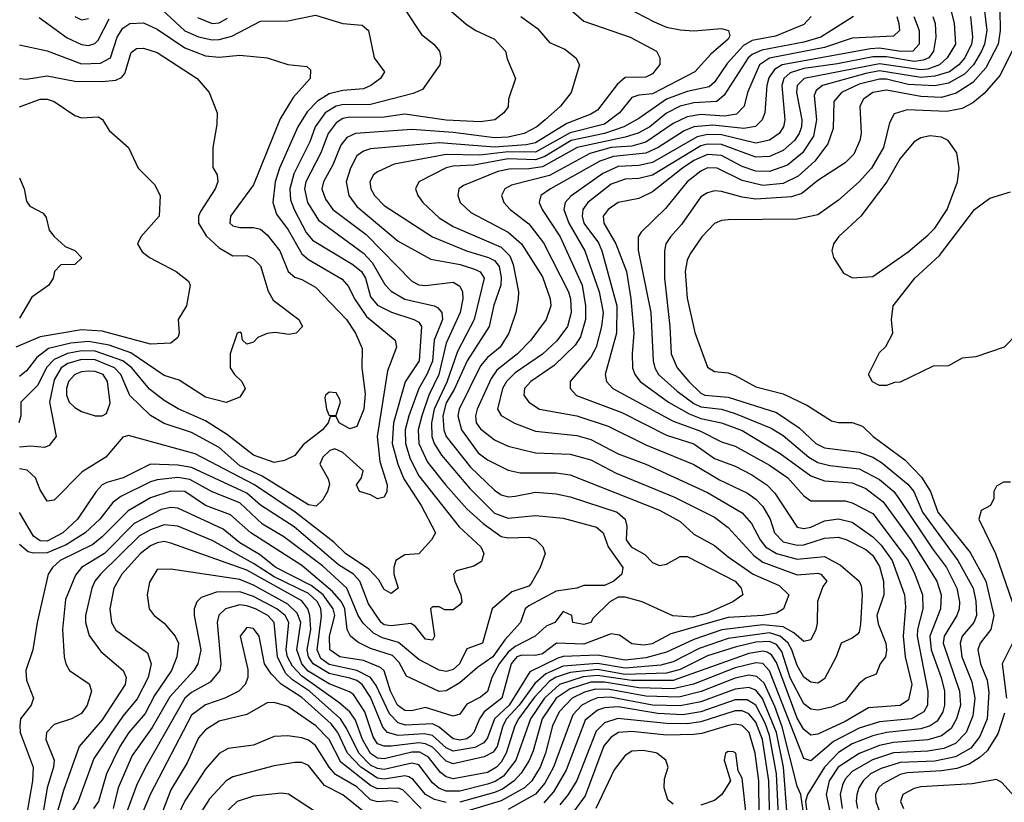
# Model space of a CAD drawing. Header units: inches. Extents: x 1793389 to 1900389, y 320802 to 470796.
# Tile 429 of 656: x 1830790 to 1833652, y 446528 to 448801. Entities that reach past the tile are written whole.
import ezdxf

# ---------------------------------------------------------------- set-up
doc = ezdxf.new("R2010")
doc.units = ezdxf.units.IN
doc.header["$MEASUREMENT"] = 0
doc.layers.add('B8434', color=7, linetype='Continuous')

msp = doc.modelspace()

# ---------------------------------------------------------------- linework, layer by layer
at = {"layer": 'B8434', "color": 2}
for points, elevation in [([(1832477.3, 448877.3), (1832634.4, 448794.4), (1832670, 448779.6), (1832710, 448771.6), (1832750, 448768.5), (1832830, 448775.6), (1832850.7, 448770), (1832854.2, 448754.2), (1832850, 448744.5), (1832799.2, 448700.8), (1832753, 448650), (1832630, 448586), (1832590, 448581.7), (1832570, 448574.7), (1832533.7, 448530), (1832490, 448497.1), (1832390, 448472.6), (1832290, 448416.5), (1832210, 448416.7), (1832127.3, 448407.3), (1832030, 448409.8), (1831878.3, 448381.7), (1831830, 448359.5), (1831819.1, 448350), (1831808.4, 448330), (1831810.5, 448310), (1831821.6, 448290), (1831850, 448261.3), (1831990, 448170.3), (1832089.3, 448129.3), (1832153.4, 448110), (1832170, 448101.7), (1832183.8, 448083.8), (1832190, 448052), (1832189, 448030), (1832168.3, 447971.7), (1832154.6, 447910), (1832091.3, 447810), (1832053.6, 447726.4), (1832030, 447687.6), (1832019.8, 447650), (1832023.5, 447610), (1832030.2, 447590), (1832101, 447501), (1832170, 447434), (1832190, 447420.3), (1832210, 447415.3), (1832230, 447416.5), (1832290, 447428.7), (1832350, 447423.7), (1832390, 447414.9), (1832527.3, 447370), (1832550.6, 447350), (1832555.5, 447330), (1832553.4, 447290), (1832567.7, 447270), (1832607.8, 447247.8), (1832630, 447224.4), (1832650, 447215.3), (1832670, 447219.5), (1832710, 447241.3), (1832730, 447242), (1832870, 447170.3), (1832887.7, 447150), (1832892, 447130), (1832862.8, 447110), (1832790, 447076.8), (1832745.4, 447065.4), (1832688.9, 447068.9), (1832599.3, 447110), (1832550, 447123.5), (1832530, 447123), (1832505.5, 447110), (1832457.5, 447062.5), (1832450.6, 447050), (1832430, 447043.7), (1832398, 447050), (1832395.3, 447070), (1832370, 447082), (1832346, 447050), (1832321, 447039), (1832288.2, 447010), (1832230, 446980.2), (1832210, 446964), (1832184.3, 446930), (1832162.3, 446890), (1832150.2, 446849.8), (1832130, 446832.8), (1832090, 446812.3), (1832070, 446784), (1832050, 446778), (1831970, 446803), (1831930, 446793.3), (1831910, 446794), (1831888.7, 446810), (1831868.1, 446850), (1831850, 446909.4), (1831839.1, 446919.1), (1831790, 446939.8), (1831721.2, 446950), (1831691.5, 446970), (1831691, 447010), (1831706, 447070), (1831701.6, 447090), (1831672.3, 447130), (1831637.3, 447157.3), (1831534.3, 447210), (1831487.2, 447247.2), (1831430, 447281.5), (1831381.3, 447321.3), (1831250, 447381.7), (1831230, 447383.5), (1831201.8, 447378.2), (1831122.9, 447337.1), (1831036.5, 447250), (1830970.2, 447209.8), (1830952.6, 447187.4), (1830923.7, 447116.3), (1830914.9, 447030), (1830919.1, 446950), (1830924, 446930), (1830934.8, 446910), (1830992.1, 446872.1), (1830999.1, 446850), (1830986, 446810), (1830970, 446785.1), (1830941, 446770), (1830890, 446753.6), (1830868.2, 446730), (1830866.4, 446710), (1830890.3, 446650), (1830888.8, 446630), (1830870.2, 446570), (1830853.2, 446470)], 378), ([(1831190, 448843.1), (1831270, 448769), (1831310, 448751.5), (1831350, 448742.7), (1831370, 448743.2), (1831406.7, 448753.3), (1831490, 448796.3), (1831570, 448798), (1831650, 448814), (1831730, 448790.3), (1831785.5, 448785.5), (1831804, 448770), (1831821, 448690), (1831850.8, 448650), (1831838.8, 448630), (1831810.8, 448610), (1831790, 448600.5), (1831730, 448595.4), (1831690, 448586), (1831655.5, 448564.5), (1831626.2, 448533.8), (1831598.3, 448490), (1831545.2, 448370), (1831532.7, 448330), (1831525.7, 448270), (1831536.5, 448236.5), (1831570.2, 448190.2), (1831610, 448121.3), (1831630, 448104.2), (1831727.4, 448047.4), (1831746, 448026), (1831763.1, 447990), (1831798.5, 447938.5), (1831882, 447870), (1831885.5, 447850), (1831859.2, 447780.8), (1831828.9, 447590), (1831837.4, 447517.4), (1831858.4, 447450), (1831857.1, 447430), (1831850, 447414), (1831830.7, 447409.3), (1831810, 447420.9), (1831778, 447430), (1831769, 447450), (1831784, 447470), (1831789, 447490), (1831730, 447543.7), (1831706, 447554), (1831691.3, 447550), (1831671, 447530), (1831662.8, 447510), (1831687.1, 447467.1), (1831691.1, 447451.1), (1831684.9, 447430), (1831670, 447405.2), (1831652.2, 447387.8), (1831630, 447391.5), (1831494.9, 447474.9), (1831430, 447504.8), (1831370, 447558.5), (1831290, 447602), (1831210, 447628), (1831170.9, 447650.9), (1831110, 447709.5), (1831084.2, 447770), (1831065.7, 447790), (1831010, 447812.5), (1830970, 447813.7), (1830930, 447802.3), (1830910.3, 447790), (1830890, 447754.5), (1830876.9, 447690), (1830896, 447590), (1830875.9, 447564.1), (1830862, 447558), (1830822, 447562), (1830790, 447559.7)], 358), ([(1832030, 448838.8), (1832088.5, 448788.5), (1832116, 448770), (1832170, 448744), (1832202.8, 448710), (1832207.5, 448687.5), (1832231.3, 448630), (1832211.3, 448570), (1832210, 448548), (1832198, 448530), (1832171.3, 448510), (1832130, 448504.4), (1832030, 448509), (1831910, 448526.2), (1831843, 448517), (1831750, 448518.2), (1831730, 448514.2), (1831710, 448501.3), (1831686.7, 448470), (1831666, 448414), (1831622, 448330), (1831618, 448310), (1831626.9, 448270), (1831658.4, 448218.4), (1831790, 448122.6), (1831815.2, 448095.2), (1831851.3, 448031.3), (1831870, 448012.2), (1831910, 447989.1), (1831994.8, 447970), (1832005.1, 447965.1), (1832017, 447950), (1832019, 447930), (1831994.7, 447870), (1831990, 447809.5), (1831974, 447770), (1831950.1, 447729.9), (1831921.2, 447650), (1831911.1, 447610), (1831912.1, 447570), (1831925.1, 447525.1), (1831950, 447475.8), (1832067.5, 447327.5), (1832130.4, 447270), (1832139.3, 447250), (1832132.9, 447227.1), (1832110, 447213.6), (1832059.6, 447200.4), (1832051.3, 447190), (1832054.8, 447170), (1832072.7, 447130), (1832075.5, 447110), (1832070, 447101.2), (1832050, 447087), (1832026.3, 447086.3), (1832010, 447095.3), (1831990, 447095.3), (1831984.7, 447090), (1831996.3, 447010), (1831990, 446999), (1831970, 447001.2), (1831939.6, 447039.6), (1831927, 447047), (1831870, 447039.8), (1831850, 447043.5), (1831841.3, 447050), (1831804.4, 447104.4), (1831779.2, 447170), (1831760.5, 447190), (1831717, 447217), (1831587.6, 447327.6), (1831490, 447390.9), (1831450, 447425.6), (1831290, 447500.3), (1831250, 447507), (1831170, 447509.7), (1831090.7, 447470), (1831043.2, 447456.8), (1831030, 447449.6), (1831012.2, 447430), (1830958.4, 447350), (1830915.3, 447310), (1830870, 447286.2), (1830850, 447286.8), (1830830, 447300.5), (1830790, 447369.3)], 366), ([(1831910.8, 448830), (1831958, 448758), (1831994, 448730), (1832010.7, 448710), (1832014.8, 448690), (1832011.3, 448670), (1831961.4, 448598.6), (1831933.8, 448586.2), (1831810, 448554.2), (1831726.2, 448553.8), (1831710, 448549.8), (1831678, 448530), (1831649.1, 448490), (1831633.4, 448446.6), (1831586.8, 448353.2), (1831575.5, 448310), (1831577.8, 448277.8), (1831587.6, 448250), (1831623.1, 448183.1), (1831640.9, 448160.9), (1831758.4, 448090), (1831784.2, 448070), (1831795.8, 448050), (1831810, 447996.3), (1831830, 447972), (1831871.3, 447951.3), (1831936, 447930), (1831950, 447922), (1831958.4, 447910), (1831951.4, 447810), (1831911.1, 447748.9), (1831877.2, 447630), (1831873.2, 447570), (1831889.4, 447509.4), (1831907, 447467), (1831957, 447390), (1831999.1, 447310), (1831987.7, 447290), (1831950.3, 447249.7), (1831910, 447246.6), (1831884, 447230), (1831877.3, 447210), (1831877.3, 447190), (1831890.7, 447150), (1831870, 447134), (1831850, 447146), (1831833.8, 447173.8), (1831805.2, 447205.2), (1831736.9, 447250), (1831703.4, 447283.4), (1831590.5, 447370.5), (1831472.8, 447450), (1831300, 447540), (1831106.8, 447593.2), (1831090, 447588.7), (1831041, 447530), (1830972, 447488), (1830890, 447405.2), (1830870, 447402), (1830850, 447435.3), (1830836.2, 447470), (1830812.2, 447492.2), (1830790, 447496.3)], 362), ([(1832379.9, 448839.9), (1832430, 448796.3), (1832564.7, 448750), (1832641, 448710), (1832651, 448690), (1832650.8, 448670.8), (1832630, 448643.7), (1832610, 448634.5), (1832550, 448632.7), (1832527.1, 448612.9), (1832470, 448538.4), (1832450, 448526.3), (1832380.3, 448499.7), (1832290, 448443.7), (1832262.5, 448437.5), (1832170, 448430.5), (1832010, 448442.9), (1831810, 448425.4), (1831790, 448418.9), (1831770, 448405.1), (1831751.7, 448370), (1831739.5, 448330), (1831747, 448290), (1831770, 448258.4), (1831890, 448157.6), (1831985.2, 448105.2), (1832071, 448090), (1832115.6, 448075.6), (1832129, 448069), (1832140.3, 448050), (1832111.5, 447930), (1832063.1, 447836.9), (1832032.2, 447747.8), (1831995, 447670), (1831987.1, 447630), (1831988.1, 447590), (1831994.9, 447570), (1832016.2, 447536.2), (1832098.7, 447438.7), (1832170, 447367.6), (1832210, 447353.1), (1832290, 447360.3), (1832370, 447353.4), (1832467.2, 447327.2), (1832486, 447310), (1832500.8, 447270), (1832543.1, 447210), (1832540.5, 447190), (1832517.1, 447170), (1832490, 447157.7), (1832430, 447157.6), (1832410, 447149.7), (1832350, 447141), (1832270, 447098.7), (1832259.3, 447090), (1832245.5, 447050), (1832200.5, 446999.5), (1832165.5, 446950), (1832120.9, 446919.1), (1832070, 446874.5), (1832030, 446851.1), (1832010, 446849.7), (1831914.3, 446894.3), (1831893.6, 446933.6), (1831873.6, 446953.6), (1831810, 446974.5), (1831773, 446993), (1831751.8, 447010), (1831742.3, 447030), (1831735.6, 447090), (1831725.3, 447110), (1831699.5, 447139.5), (1831610, 447215.6), (1831462.4, 447310), (1831403, 447363), (1831330, 447389.8), (1831270, 447430.8), (1831230, 447431.8), (1831170, 447412), (1831105.6, 447374.4), (1831030, 447298.3), (1831003.1, 447276.9), (1830908.2, 447230), (1830885.5, 447210), (1830872.7, 447190), (1830841.3, 447050), (1830828.2, 446970), (1830808.2, 446910), (1830810, 446882), (1830830.7, 446830), (1830824, 446810), (1830793, 446770), (1830790.4, 446750), (1830792, 446730), (1830828.9, 446630), (1830827.6, 446590), (1830810, 446489.5)], 374), ([(1833496.5, 448830), (1833506.7, 448790), (1833510.3, 448730), (1833486.3, 448690), (1833463.7, 448670), (1833430, 448657.6), (1833410, 448655.8), (1833290, 448673.1), (1833070.6, 448630), (1833050.3, 448610), (1833048, 448590), (1833063.6, 448510), (1833063.2, 448490), (1833056.5, 448470), (1833042.3, 448450), (1833010, 448421), (1832970, 448403.5), (1832930, 448401.8), (1832830, 448438), (1832790, 448439.9), (1832770, 448435), (1832630, 448349.8), (1832590, 448339.3), (1832550, 448338), (1832510, 448323.1), (1832442, 448270), (1832427.6, 448250), (1832425.5, 448230), (1832430.2, 448210), (1832472.4, 448152.4), (1832482.7, 448130), (1832526.2, 447970), (1832525.5, 447890), (1832492.4, 447770), (1832495.5, 447750), (1832514, 447730), (1832690, 447634.9), (1832767, 447607), (1832830, 447574.9), (1832870, 447561.7), (1832970, 447507.4), (1833023.1, 447470), (1833070, 447418), (1833090, 447403.8), (1833190, 447403.1), (1833210, 447398), (1833270, 447366.7), (1833372.4, 447230), (1833392.7, 447190), (1833414.3, 447130), (1833415.6, 447090), (1833399.7, 447030), (1833398.8, 447010), (1833430.2, 446850), (1833428.9, 446810), (1833418.7, 446790), (1833382.8, 446770), (1833290, 446761.2), (1833230, 446743.1), (1833155.9, 446704.1), (1833090, 446647.8), (1833070, 446654.5), (1832970, 446909.6), (1832950, 446930.8), (1832930, 446932.4), (1832870, 446918), (1832749, 446871), (1832690, 446856.8), (1832590, 446860.2), (1832490, 446876.6), (1832450, 446876.4), (1832390, 446856.8), (1832350, 446829.8), (1832309.3, 446770), (1832283.1, 446676.9), (1832270.8, 446649.2), (1832248.2, 446611.8), (1832227.9, 446590), (1832193.9, 446566.1), (1832170, 446556.5), (1832070, 446527.5)], 402), ([(1833593.4, 448833.4), (1833601.6, 448770), (1833595, 448730), (1833586.4, 448710), (1833563.2, 448670), (1833537, 448643), (1833490, 448616.2), (1833450, 448609), (1833373.1, 448613.1), (1833310, 448628.5), (1833290, 448628.5), (1833230, 448613.4), (1833179.3, 448590), (1833156.5, 448563.5), (1833154.9, 448485.1), (1833139.7, 448440.3), (1833101.7, 448390), (1833053.6, 448346.4), (1833010, 448325.6), (1832950, 448318.9), (1832890, 448333.8), (1832817.2, 448370), (1832790, 448370.9), (1832770, 448361.1), (1832730.4, 448330), (1832667.9, 448252.1), (1832596.4, 448183.6), (1832587.7, 448170), (1832588.4, 448131.6), (1832624.6, 447950), (1832631.6, 447810), (1832636, 447790), (1832647, 447770), (1832701.7, 447721.7), (1832750, 447686.5), (1832770, 447676.8), (1832830, 447669.2), (1832870, 447657.5), (1832974.4, 447614.4), (1833010, 447592.9), (1833083.7, 447530), (1833110, 447514.9), (1833145.5, 447505.5), (1833230, 447496.1), (1833290, 447465.2), (1833330.9, 447430.9), (1833346, 447410), (1833443.5, 447263.5), (1833484.4, 447210), (1833514.7, 447150), (1833522, 447110), (1833520.9, 447090), (1833514.6, 447070), (1833477.7, 447010), (1833474.9, 446990), (1833521.8, 446850), (1833524.7, 446810), (1833513.8, 446770), (1833498.1, 446741.9), (1833470, 446720.9), (1833430, 446709), (1833330, 446701.4), (1833290, 446692.3), (1833230, 446669.8), (1833169.2, 446630), (1833142.9, 446590), (1833134.2, 446550), (1833147.7, 446487.7)], 410), ([(1833639, 448830), (1833640.7, 448770), (1833634.4, 448730), (1833599, 448661), (1833561.2, 448618.8), (1833512.6, 448587.4), (1833470, 448574.8), (1833410, 448577.7), (1833310, 448596.1), (1833270, 448589.6), (1833243, 448570), (1833232.7, 448550), (1833235.8, 448470), (1833232.2, 448450), (1833214.9, 448410), (1833190, 448385.1), (1833110, 448333.6), (1833064.2, 448295.8), (1833033.8, 448286.2), (1832930, 448279.8), (1832890, 448285.1), (1832830, 448302.4), (1832810, 448303.6), (1832790, 448298.4), (1832770, 448286.6), (1832713.7, 448206.3), (1832681.6, 448170), (1832668.4, 448150), (1832664.4, 448130), (1832664.2, 448050), (1832680.3, 447910), (1832684.2, 447830), (1832701.3, 447790), (1832734.9, 447750), (1832770, 447716), (1832782, 447710), (1832850, 447704.9), (1832990, 447660.3), (1833055.8, 447615.8), (1833104.4, 447570), (1833130, 447557.4), (1833230, 447544.9), (1833270, 447530.2), (1833294.9, 447514.9), (1833371.6, 447451.6), (1833388.9, 447430), (1833414.2, 447370), (1833516.9, 447230), (1833562, 447150), (1833570, 447112), (1833571.6, 447070), (1833563.7, 447050), (1833530.3, 447010), (1833524, 446990), (1833529.2, 446950), (1833557.8, 446877.8), (1833566.2, 446830), (1833561.3, 446778.7), (1833541.5, 446730), (1833510, 446698), (1833476.2, 446683.8), (1833430, 446676.2), (1833330, 446671.3), (1833269.5, 446650.5), (1833210, 446617.3), (1833190, 446595.1), (1833181.7, 446578.3), (1833174.9, 446550), (1833180.7, 446510)], 414), ([(1830790, 448728.2), (1830870, 448710.4), (1830970, 448673.1), (1831024.9, 448675.1), (1831054, 448690), (1831073.7, 448750), (1831090, 448776.4), (1831110, 448790.3), (1831150, 448792), (1831190, 448773.7), (1831270, 448719.6), (1831330, 448696), (1831370, 448691.7), (1831430, 448698.4), (1831510, 448690.5), (1831570, 448670.7), (1831624.7, 448664.7), (1831635.3, 448655.3), (1831634.8, 448630), (1831584.9, 448575.1), (1831547.1, 448512.9), (1831470, 448321.2), (1831403, 448230), (1831400.7, 448210), (1831410, 448202), (1831430, 448197.1), (1831470, 448197.6), (1831490, 448192.2), (1831510, 448176.4), (1831546.7, 448130), (1831570.5, 448070), (1831590, 448052.7), (1831610, 448046.4), (1831650, 448023.8), (1831740.4, 447930), (1831766, 447890), (1831785.8, 447845.8), (1831784.4, 447790), (1831794.6, 447714.6), (1831790.3, 447670), (1831770, 447619.3), (1831750, 447612.3), (1831719, 447630), (1831710, 447648), (1831692.7, 447647.3), (1831687.3, 447630), (1831670.6, 447610), (1831614.4, 447565.6), (1831590, 447535.3), (1831559.8, 447520.2), (1831530, 447515.1), (1831470, 447536.2), (1831394.6, 447594.6), (1831330, 447635.4), (1831251, 447671), (1831210, 447695.1), (1831168, 447728), (1831116, 447790), (1831089.7, 447810), (1831010, 447838.3), (1830970, 447839), (1830929, 447831), (1830890, 447813.8), (1830868.8, 447791.2), (1830842, 447738), (1830793.4, 447690), (1830793.4, 447650), (1830787.7, 447630)], 354), ([(1832247.3, 448810), (1832295.3, 448775.3), (1832330, 448734.8), (1832375.1, 448715.1), (1832406.8, 448690), (1832417.3, 448670), (1832393.4, 448590), (1832362, 448550), (1832318, 448510), (1832293, 448490), (1832256.3, 448470), (1832210, 448459.8), (1832170, 448457.7), (1832050, 448473.2), (1831930, 448482), (1831766, 448470), (1831741.4, 448458.6), (1831723.5, 448436.5), (1831700.7, 448379.3), (1831673.7, 448330), (1831668.9, 448310), (1831679.3, 448279.3), (1831700.4, 448250), (1831796.9, 448176.9), (1831930, 448041.6), (1831950, 448030.4), (1831970, 448028.7), (1832050, 448038.7), (1832070, 448026.8), (1832077, 448010), (1832078.3, 447990), (1832070.3, 447950.3), (1832030, 447860.9), (1832008.6, 447770), (1831979.3, 447710), (1831959.3, 447650), (1831948.4, 447610), (1831950.2, 447570), (1831976.1, 447516.1), (1832028.6, 447448.6), (1832090, 447380.3), (1832137.3, 447337.3), (1832190, 447299.5), (1832210, 447295.6), (1832270, 447298), (1832290.3, 447290.3), (1832311.3, 447270), (1832318, 447250), (1832303, 447210), (1832277.2, 447162.8), (1832270, 447155.6), (1832221.2, 447138.8), (1832163.8, 447090), (1832135.5, 446990), (1832090, 446973.2), (1832068.2, 446930), (1832050, 446913.6), (1832030, 446908), (1832010, 446911.5), (1831950, 446942.6), (1831891.5, 446991.5), (1831845.1, 447005.1), (1831818.7, 447018.7), (1831788.3, 447048.3), (1831774.2, 447070), (1831741.1, 447150), (1831670, 447214.5), (1831558.3, 447298.3), (1831495.9, 447335.9), (1831430, 447397.2), (1831350, 447429.8), (1831284.9, 447464.9), (1831250, 447470.7), (1831190, 447464.2), (1831170, 447458.5), (1831083.8, 447416.2), (1831061.1, 447398.9), (1831023.1, 447350), (1830980.3, 447310), (1830924.8, 447275.2), (1830870, 447252.2), (1830830, 447250.9), (1830815.2, 447255.2), (1830790, 447276.2)], 370), ([(1830847.2, 448807.2), (1830928.3, 448748.3), (1830970, 448728.9), (1830990, 448726.3), (1831008.5, 448731.5), (1831018.6, 448741.4), (1831050, 448803.8)], 358), ([(1833090.7, 448810), (1833070, 448786.6), (1832986.8, 448753.2), (1832919.5, 448740.5), (1832894.1, 448725.9), (1832846.6, 448673.4), (1832810, 448619.7), (1832794.2, 448605.8), (1832730, 448592.8), (1832670, 448569.8), (1832590, 448514), (1832546.7, 448490), (1832490.4, 448470), (1832393.4, 448450), (1832316.6, 448403.4), (1832290, 448393.8), (1832210, 448396.4), (1832110, 448378.2), (1832050, 448375.8), (1832030, 448370.9), (1831950.7, 448330), (1831940.7, 448310), (1831947.3, 448290), (1831962, 448270), (1832010, 448225.3), (1832050, 448200.3), (1832190, 448140.2), (1832215.1, 448115.1), (1832224.2, 448090), (1832240.3, 448010), (1832239.5, 447990), (1832232.7, 447950), (1832212.2, 447890), (1832186.4, 447850), (1832150, 447819.7), (1832130, 447795.6), (1832067.6, 447670), (1832063.6, 447650), (1832074.3, 447610), (1832123.2, 447543.2), (1832150, 447522.6), (1832210, 447492.2), (1832245.1, 447485.1), (1832350, 447484.6), (1832390, 447478.7), (1832650, 447376), (1832710, 447343.1), (1832750, 447306.7), (1832810, 447274), (1832850, 447240.3), (1832922.4, 447190), (1832997.6, 447157.6), (1833026, 447130), (1833010.4, 447090), (1832990, 447077.3), (1832950.1, 447069.9), (1832850, 447064.2), (1832683.4, 447016.6), (1832628.3, 446988.3), (1832604.1, 446984.1), (1832570, 446988), (1832533.3, 447013.3), (1832510, 447016.9), (1832430, 446986.8), (1832350.2, 446989.8), (1832310, 446959.2), (1832290, 446954.2), (1832250, 446955), (1832235.5, 446950), (1832218.6, 446930), (1832191.3, 446830), (1832140.2, 446790), (1832126.9, 446770), (1832110.2, 446730), (1832100.4, 446719.6), (1832090, 446712.1), (1832070, 446708.2), (1832050, 446712.1), (1832010, 446746), (1831990, 446755.5), (1831911.6, 446751.6), (1831890, 446758.7), (1831864.9, 446784.9), (1831826.4, 446866.4), (1831809.9, 446889.9), (1831770.5, 446910.5), (1831690, 446927.9), (1831665.1, 446945.1), (1831654.5, 446970), (1831667.9, 447067.9), (1831665.3, 447090), (1831655.9, 447110), (1831630, 447134), (1831530, 447182.1), (1831470, 447221.4), (1831350, 447288.5), (1831250, 447329.7), (1831210, 447334), (1831170, 447319.3), (1831138.7, 447301.3), (1831025.3, 447190), (1831008.8, 447170), (1830999.6, 447150), (1830981.3, 447070), (1830981.3, 447050), (1830991.9, 447011.9), (1831025.9, 446965.9), (1831090.5, 446910), (1831099.3, 446890), (1831096.4, 446870), (1831030, 446767.6), (1830963.1, 446690), (1830917.8, 446562.2), (1830872.7, 446407.3)], 382), ([(1833214, 448810), (1833119.3, 448750), (1833070, 448735.4), (1832947.1, 448712.9), (1832919.8, 448700.2), (1832907.9, 448690), (1832838.2, 448581.8), (1832816.3, 448563.7), (1832750, 448559.8), (1832710, 448549.8), (1832670, 448529.8), (1832621.7, 448490), (1832588.2, 448471.8), (1832550, 448459.5), (1832410.4, 448430), (1832310, 448373.9), (1832270, 448367.5), (1832212.8, 448367.2), (1832180.4, 448359.6), (1832080.3, 448319.7), (1832066.8, 448310), (1832064, 448290), (1832070.7, 448270), (1832101.2, 448241.2), (1832210, 448184.2), (1832248.5, 448150), (1832310, 448054), (1832332.4, 447990), (1832334.4, 447970), (1832320.5, 447930), (1832276.4, 447870), (1832237, 447830), (1832177.5, 447782.5), (1832160.9, 447759.1), (1832120.2, 447670), (1832115.2, 447650), (1832117.4, 447630), (1832130, 447612.4), (1832170, 447580.4), (1832210, 447562), (1832290, 447543.1), (1832390, 447538.9), (1832450, 447522), (1832524.1, 447484.1), (1832693.9, 447413.9), (1832810, 447355.8), (1832850, 447326), (1832924.7, 447244.7), (1832950, 447225.2), (1833050, 447188.8), (1833110, 447193.1), (1833118.8, 447190), (1833136, 447170), (1833125.1, 447154.9), (1833109.1, 447110.9), (1833108.1, 447048.1), (1833104.9, 447030), (1833090, 446999.3), (1833070, 446994.5), (1833040.3, 447020.3), (1833010, 447037.3), (1832950, 447043), (1832831.3, 447028.7), (1832750, 447000.7), (1832670, 446963.5), (1832610, 446947.1), (1832550, 446940.2), (1832470, 446955), (1832370, 446950.8), (1832354.1, 446945.9), (1832273.3, 446906.7), (1832213.2, 446810), (1832170.2, 446770), (1832150, 446714.5), (1832139.2, 446700.8), (1832113.6, 446686.4), (1832050, 446675.7), (1832030, 446686), (1831990, 446721.8), (1831966.3, 446726.3), (1831890, 446721.7), (1831859.6, 446730), (1831845.7, 446745.7), (1831810, 446833), (1831785.3, 446870), (1831770, 446881.5), (1831750, 446888.2), (1831690, 446901.6), (1831643.5, 446930), (1831629.9, 446950), (1831625.6, 446970), (1831636.3, 447030), (1831633.8, 447070), (1831627.9, 447090), (1831610, 447112.5), (1831450, 447201.8), (1831230, 447280.5), (1831210, 447285.1), (1831190, 447281.1), (1831170, 447272.4), (1831141.1, 447250), (1831087, 447190), (1831063.7, 447150), (1831052.2, 447090), (1831057.1, 447050), (1831070, 447027.7), (1831161.6, 446961.6), (1831172.4, 446930), (1831163.6, 446890), (1831131.6, 446828.4), (1831090, 446777.6), (1831005.5, 446654.5), (1830960.3, 446530), (1830923.2, 446470)], 386), ([(1830950, 448810.5), (1830970, 448800.5), (1830990, 448804.9)], 362), ([(1833339.5, 448810), (1833346, 448790), (1833347.3, 448770), (1833330, 448752.7), (1833210, 448747.7), (1833130, 448720.2), (1832970, 448688.9), (1832940.8, 448670), (1832906, 448590), (1832895.8, 448550), (1832873.7, 448526.3), (1832839, 448521), (1832770, 448525.7), (1832730, 448518.9), (1832690, 448499.8), (1832610, 448445.7), (1832570, 448434.1), (1832510, 448429.9), (1832447.3, 448412.7), (1832330, 448348.9), (1832219.6, 448320.4), (1832200.7, 448310), (1832190.6, 448290), (1832198, 448270), (1832215.5, 448250), (1832270, 448208.4), (1832312.9, 448152.9), (1832385.2, 448010), (1832391.3, 447990), (1832393.4, 447950), (1832382.6, 447910), (1832351.8, 447868.2), (1832310.2, 447829.8), (1832230, 447775.1), (1832205.2, 447750), (1832194, 447730), (1832179.3, 447670), (1832190, 447650.8), (1832228.9, 447628.9), (1832290, 447605.3), (1832410, 447593.1), (1832450, 447581.7), (1832530, 447540.3), (1832610, 447510.3), (1832790, 447427.6), (1832890, 447368.5), (1832917.8, 447337.8), (1832942.7, 447290), (1832958.3, 447270), (1832990, 447250.2), (1833050, 447234), (1833130, 447241.7), (1833176.4, 447216.4), (1833230.7, 447170), (1833236.4, 447156.4), (1833239.3, 447130), (1833234.6, 447045.4), (1833230, 447022), (1833224.5, 447015.5), (1833210, 447004), (1833178, 446990), (1833164, 446950), (1833130, 446886), (1833110, 446874), (1833090, 446876.9), (1833070, 446891.5), (1833050, 446924.5), (1833035, 446970), (1833023.7, 446990), (1833001.1, 447010), (1832970, 447019.9), (1832850, 447003.7), (1832765.6, 446974.4), (1832690, 446935.7), (1832654.1, 446925.9), (1832550, 446916.9), (1832470, 446931), (1832370, 446923), (1832319.7, 446900.3), (1832287.2, 446872.8), (1832242.1, 446810), (1832205.2, 446770), (1832195, 446750), (1832178.4, 446690), (1832166.5, 446673.5), (1832140, 446660), (1832050, 446639.3), (1832030, 446647.4), (1831990, 446687.9), (1831970, 446697.7), (1831950, 446700.2), (1831870, 446690.7), (1831850, 446690.8), (1831830, 446697.7), (1831817.3, 446717.3), (1831793.6, 446790), (1831760.3, 446840.3), (1831748.9, 446848.9), (1831690, 446871.4), (1831628.7, 446908.7), (1831610.6, 446930), (1831596, 446970), (1831607.3, 447050), (1831597.2, 447077.2), (1831570, 447102.9), (1831470, 447158.5), (1831430, 447174.4), (1831230, 447204.5), (1831190, 447204), (1831167.1, 447167.1), (1831160.7, 447130), (1831166.8, 447090), (1831181, 447070), (1831210, 447047.7), (1831242.4, 447010), (1831252, 446990), (1831247, 446950), (1831231.7, 446910), (1831182.4, 446837.6), (1831154.8, 446785.2), (1831107.6, 446730), (1831080.8, 446690), (1831042.3, 446610), (1831018.9, 446530), (1831004.9, 446510)], 390), ([(1833389.1, 448810), (1833404.7, 448770), (1833404.9, 448730), (1833386, 448710), (1833351.5, 448708.5), (1833290, 448718.5), (1833263.2, 448716.8), (1833006.4, 448670), (1832984.1, 448655.9), (1832967.8, 448632.2), (1832962, 448610), (1832956.5, 448530), (1832948.4, 448510), (1832929, 448491), (1832894.8, 448485.2), (1832805.3, 448494.7), (1832750, 448489.8), (1832721.6, 448478.4), (1832645.7, 448430), (1832610, 448413), (1832516.5, 448403.5), (1832476.4, 448390), (1832333, 448310), (1832304.9, 448290), (1832300.4, 448270), (1832308.5, 448250), (1832361.7, 448170), (1832425.5, 448030), (1832434.7, 447970), (1832435.2, 447930), (1832420, 447880), (1832404.5, 447855.5), (1832344, 447796), (1832276.3, 447750), (1832258, 447730), (1832255.5, 447710), (1832270.6, 447690), (1832301, 447670), (1832410, 447650.3), (1832500.5, 447620.5), (1832610, 447566), (1832750, 447508.8), (1832824, 447464), (1832905.8, 447425.8), (1832930, 447408.5), (1832950, 447386.4), (1832971.7, 447350), (1832984.6, 447310), (1833010, 447284), (1833050, 447274.7), (1833070, 447275.8), (1833130, 447294.7), (1833170, 447297.4), (1833194.8, 447290), (1833250, 447262.4), (1833270, 447244.4), (1833290, 447213), (1833300.7, 447170), (1833301.7, 447130), (1833281.5, 447070), (1833285.6, 447045.6), (1833308.4, 446990), (1833310.3, 446969.7), (1833306.8, 446950), (1833291.3, 446930), (1833279.9, 446900.1), (1833250, 446888), (1833230, 446873), (1833190, 446821.6), (1833150, 446804.2), (1833110, 446795.6), (1833090, 446798.4), (1833070, 446814), (1833030, 446889.6), (1833006, 446966), (1832990, 446985.8), (1832970, 446994.4), (1832930, 446992.4), (1832870, 446978.6), (1832790, 446952.9), (1832710, 446913.7), (1832670, 446902.6), (1832550, 446899.3), (1832470, 446913), (1832390, 446904.5), (1832350, 446891.1), (1832330, 446879.1), (1832287.1, 446832.9), (1832240.2, 446770), (1832229.3, 446750), (1832204.7, 446670), (1832190, 446644), (1832176, 446630), (1832150, 446614.5), (1832050, 446595.3), (1832030, 446601.5), (1832013.9, 446613.9), (1831978.4, 446658.4), (1831953.1, 446673.1), (1831930, 446673.6), (1831850, 446653.5), (1831830, 446656.2), (1831810, 446668.9), (1831786.8, 446710), (1831765.9, 446765.9), (1831749.9, 446789.9), (1831717.9, 446817.9), (1831610, 446893.7), (1831582.8, 446922.8), (1831569.1, 446950), (1831564.9, 446970), (1831572.5, 447050), (1831562, 447070), (1831537.3, 447090), (1831470, 447125.8), (1831430, 447138.5), (1831361.8, 447138.2), (1831317.7, 447122.3), (1831304.9, 447110), (1831297.1, 447090), (1831297.1, 447070), (1831316.5, 446970), (1831308.4, 446930), (1831296.4, 446910), (1831226.2, 446833.8), (1831175.1, 446744.9), (1831116.7, 446663.3), (1831076.5, 446570), (1831062, 446510)], 394), ([(1833444.9, 448810), (1833451.8, 448790), (1833453.1, 448750), (1833446.9, 448710), (1833432.9, 448690), (1833416.9, 448683.1), (1833390, 448679.9), (1833310, 448693.2), (1833270, 448693.3), (1833167.3, 448672.7), (1833070, 448659.5), (1833030, 448646.6), (1833011.4, 448630), (1833005.8, 448610), (1833014.3, 448510), (1833010.3, 448490), (1832997.6, 448470), (1832970, 448451.1), (1832930, 448442.4), (1832830, 448467), (1832790, 448467.8), (1832759.3, 448460.7), (1832630, 448386.2), (1832590, 448377.8), (1832530, 448375), (1832485.5, 448354.5), (1832392.1, 448287.9), (1832375.8, 448270), (1832371.7, 448250), (1832386, 448210), (1832432.7, 448130), (1832474.4, 448010), (1832486.5, 447950), (1832481.5, 447910), (1832466, 447850), (1832450, 447820.7), (1832390.6, 447750), (1832390.5, 447730), (1832409.1, 447709.1), (1832540.4, 447660.4), (1832670, 447594), (1832750, 447568.9), (1832810, 447526.3), (1832870, 447503.7), (1832918.7, 447478.7), (1832961.6, 447450), (1832985.5, 447425.5), (1833050, 447327), (1833070, 447323.1), (1833090, 447326.5), (1833130, 447344.9), (1833170, 447351.5), (1833210, 447340.9), (1833270, 447299), (1833294.2, 447274.2), (1833326, 447230), (1833362.3, 447130), (1833364.8, 447095.2), (1833358, 447010), (1833363.9, 446950), (1833383.1, 446870), (1833374.3, 446825.7), (1833350, 446808.5), (1833258, 446802), (1833190, 446762.4), (1833110, 446725.1), (1833090, 446722.4), (1833070, 446738.7), (1833050, 446771.5), (1832990, 446933.3), (1832975.8, 446955.8), (1832963.3, 446963.3), (1832950, 446966.6), (1832910, 446960.2), (1832690, 446881.4), (1832570, 446881), (1832470, 446896.2), (1832427.7, 446892.3), (1832359.6, 446870), (1832316, 446830), (1832275.4, 446770), (1832232.1, 446650), (1832196.4, 446603.6), (1832172.2, 446587.8), (1832150, 446580.2), (1832070, 446559.8), (1832030, 446560.3), (1832008.6, 446568.6), (1831990, 446584.4), (1831950, 446636.4), (1831930, 446641.6), (1831850, 446623), (1831830, 446625.7), (1831810, 446635.8), (1831776.2, 446670), (1831741.4, 446741.4), (1831722.4, 446770), (1831632.7, 446850), (1831583.1, 446883.1), (1831563, 446903), (1831539.5, 446950), (1831529.8, 447049.8), (1831511.1, 447070), (1831475.6, 447090), (1831450, 447098.4), (1831430, 447100.9), (1831388, 447090), (1831369.1, 447070.9), (1831364.6, 447050), (1831375.3, 446930), (1831372.4, 446910), (1831343.7, 446876.3), (1831290, 446846.9), (1831270, 446829.6), (1831153.9, 446626.1), (1831130, 446576), (1831095.5, 446484.5)], 398), ([(1831307.4, 448807.4), (1831350, 448790.3), (1831370, 448791.7), (1831394.2, 448805.8)], 362), ([(1833554.3, 448810), (1833559.7, 448750), (1833556.9, 448730), (1833537.2, 448690), (1833520.2, 448670), (1833493.4, 448650), (1833450, 448636.8), (1833410, 448633.2), (1833290, 448652), (1833250, 448645.2), (1833123.8, 448610), (1833105.1, 448594.9), (1833099.3, 448580.7), (1833106, 448510), (1833097.6, 448462.4), (1833065.5, 448414.5), (1833021.8, 448378.2), (1832970, 448359.8), (1832930, 448361.4), (1832890, 448374.8), (1832830, 448406.3), (1832790, 448409.8), (1832750, 448392.4), (1832716.9, 448370), (1832630, 448300.5), (1832590, 448281.6), (1832530, 448269.6), (1832500.5, 448250), (1832486.4, 448230), (1832488.7, 448210), (1832522.7, 448150), (1832553.8, 448070), (1832566.7, 447990), (1832575.6, 447890), (1832570.3, 447830), (1832572, 447790), (1832578.4, 447770), (1832594, 447750), (1832675.8, 447690), (1832736.2, 447656.2), (1832770, 447642.3), (1832830.7, 447630), (1832890, 447607.6), (1833000.8, 447540.8), (1833090, 447475.6), (1833130, 447461.5), (1833210, 447455.2), (1833250, 447439.5), (1833300.3, 447400.3), (1833380.2, 447290), (1833456, 447170), (1833468.9, 447130), (1833466.5, 447090), (1833435.6, 447010), (1833440.2, 446970), (1833469.1, 446890), (1833478.5, 446850), (1833478.5, 446810), (1833473.8, 446790), (1833456.8, 446763.2), (1833437.1, 446750), (1833410, 446740.7), (1833310.1, 446729.9), (1833270, 446720.3), (1833210, 446697.4), (1833170, 446671.9), (1833129.2, 446630), (1833080.7, 446550), (1833074.8, 446530), (1833078, 446498)], 406), ([(1830790, 448630.5), (1830810, 448628.4), (1830870, 448637.6), (1830950, 448622.6), (1831030, 448621.7), (1831070, 448625.3), (1831086.6, 448633.4), (1831095.6, 448644.4), (1831114.7, 448705.3), (1831130, 448717.1), (1831150, 448718.4), (1831190, 448706), (1831306, 448630), (1831341, 448590), (1831364.7, 448530), (1831363.6, 448496.4), (1831351.3, 448430), (1831351.3, 448390), (1831351.6, 448371.6), (1831364.7, 448350), (1831366, 448330), (1831358.8, 448310), (1831315.8, 448244.2), (1831310.4, 448230), (1831310.4, 448210), (1831332.7, 448172.7), (1831370, 448138.4), (1831410, 448114.8), (1831450, 448116.3), (1831470, 448106.8), (1831490, 448086), (1831512.1, 448012.1), (1831526.7, 447986.7), (1831602, 447930), (1831612, 447910), (1831594, 447890), (1831573.4, 447886.6), (1831532.7, 447892.7), (1831510, 447889.5), (1831482.5, 447877.5), (1831470, 447864), (1831450, 447858), (1831438, 447870), (1831435.3, 447890), (1831430, 447893.2), (1831422, 447890), (1831402, 447830), (1831402, 447790), (1831414.8, 447770), (1831436, 447750), (1831446, 447730), (1831430, 447704), (1831390, 447689.2), (1831330, 447704.5), (1831253.4, 447753.4), (1831210, 447767.8), (1831113, 447833), (1831050, 447856), (1830990, 447866.4), (1830939, 447861), (1830873.9, 447846.1), (1830840, 447820), (1830810, 447780.7), (1830790, 447764.7)], 350), ([(1833685.3, 448730), (1833640.2, 448639.8), (1833593.6, 448586.4), (1833560.5, 448559.5), (1833530, 448543), (1833485.7, 448534.3), (1833370, 448538.9), (1833332.3, 448527.7), (1833318.7, 448501.3), (1833301.3, 448430), (1833266.7, 448370), (1833230.2, 448329.8), (1833170, 448277), (1833110, 448234), (1833050, 448221.6), (1832850, 448219.5), (1832830, 448218), (1832810, 448209.3), (1832773.4, 448170), (1832739.2, 448120.8), (1832730, 448102), (1832724.2, 448070), (1832730, 447992), (1832752.7, 447892.7), (1832790, 447791.3), (1832810, 447778.8), (1832850, 447774.8), (1832870, 447767.7), (1832930, 447734.9), (1833010, 447714.4), (1833079.9, 447679.9), (1833150, 447636), (1833170, 447631.3), (1833210, 447631.3), (1833239.9, 447619.9), (1833270.7, 447590), (1833362.8, 447522.8), (1833412.1, 447472.1), (1833438, 447430), (1833458.9, 447370), (1833552.9, 447252.9), (1833598.6, 447170), (1833622, 447070), (1833613.4, 447030), (1833582.4, 446990), (1833575.8, 446970), (1833582.7, 446930), (1833602.7, 446882.7), (1833607, 446847), (1833602.8, 446770), (1833581.4, 446718.6), (1833555, 446685), (1833510, 446659.8), (1833450, 446647), (1833350, 446643.4), (1833294.2, 446625.8), (1833263.7, 446610), (1833241.7, 446590), (1833229, 446570), (1833223.6, 446550), (1833221.7, 446530), (1833226, 446510)], 418), ([(1830790, 448548), (1830849.8, 448570.2), (1830870, 448570.4), (1830890, 448563), (1830950, 448522.4), (1830970, 448516.4), (1831018.5, 448518.5), (1831030.7, 448510.7), (1831050, 448478.8), (1831106.8, 448430), (1831134.8, 448370), (1831182, 448322), (1831198.8, 448290), (1831196, 448230), (1831142, 448170), (1831133, 448150), (1831146.4, 448126.4), (1831167.3, 448110), (1831244.7, 448070), (1831281, 448041), (1831286, 448030), (1831275.5, 447970), (1831251, 447930), (1831253.4, 447890), (1831250, 447878), (1831230, 447861.2), (1831170, 447858.4), (1831030, 447896.1), (1830970, 447900.3), (1830850, 447879.8), (1830778.8, 447850)], 346), ([(1830790, 448342), (1830802.8, 448310), (1830810, 448274), (1830819.6, 448259.6), (1830858.8, 448238.8), (1830866.8, 448226.8), (1830876.3, 448190), (1830890, 448170.8), (1830922, 448142), (1830950, 448131), (1830971, 448109), (1830950.6, 448089.4), (1830910, 448089), (1830891, 448070), (1830887.3, 448050), (1830874.8, 448030), (1830825.5, 447994.5), (1830790, 447934)], 342), ([(1833692, 447890), (1833652, 447850), (1833570, 447822), (1833530, 447818), (1833490, 447795.3), (1833445.4, 447794.6), (1833350, 447748), (1833332.7, 447747.3), (1833310, 447738), (1833290, 447738), (1833268.9, 447748.9), (1833258, 447770), (1833290, 447834), (1833308.4, 447851.6), (1833328, 447890), (1833324, 447930), (1833329.3, 447970), (1833392.7, 448050), (1833464, 448116), (1833566, 448250), (1833610, 448282.8), (1833670, 448300.7)], 418), ([(1833670, 447458), (1833650, 447458), (1833630, 447446), (1833622, 447430), (1833622, 447410), (1833612, 447390), (1833584.7, 447375.3), (1833578, 447350), (1833626.4, 447250), (1833674.9, 447110)], 422), ([(1832030, 446527.4), (1831995.7, 446535.7), (1831970, 446549.8), (1831934.1, 446594.1), (1831921.4, 446601.4), (1831910, 446604.8), (1831850, 446594.9), (1831830, 446597.7), (1831781.5, 446630), (1831742.9, 446670), (1831714.8, 446730), (1831695.4, 446755.4), (1831610, 446831.8), (1831550.5, 446870.5), (1831521, 446901), (1831502, 446930), (1831486.6, 447010), (1831470, 447032), (1831450, 447035.1), (1831430.8, 447010), (1831453.7, 446913.7), (1831453, 446890), (1831445.5, 446870), (1831427.3, 446850), (1831386.8, 446830), (1831330, 446811.1), (1831290, 446780.5), (1831170, 446552), (1831135.6, 446470)], 402), ([(1833676.3, 446990), (1833646, 446930), (1833658.7, 446830)], 422), ([(1833069.6, 446490), (1833060.9, 446550), (1833050, 446574), (1833006.9, 446746.9), (1832985.5, 446805.5), (1832954.1, 446874.1), (1832932.7, 446892.7), (1832910, 446896.5), (1832870, 446888.2), (1832770.7, 446849.3), (1832706.6, 446833.4), (1832610, 446835.8), (1832505, 446855), (1832463.8, 446856.2), (1832432.3, 446847.7), (1832396, 446830), (1832358.6, 446790), (1832338.6, 446750), (1832318.9, 446670), (1832303.2, 446630), (1832278.5, 446590), (1832257.4, 446570), (1832190, 446532.2), (1832090, 446501.4)], 406), ([(1833021, 446490), (1833010.5, 446630), (1832989.9, 446730), (1832949.4, 446829.4), (1832930, 446852.9), (1832910, 446860.7), (1832870, 446856.2), (1832770, 446819.1), (1832710, 446807.9), (1832629.9, 446809.9), (1832507.1, 446832.9), (1832470, 446831.2), (1832450, 446823.7), (1832424.6, 446810), (1832398.1, 446781.9), (1832342.2, 446630), (1832316.9, 446583.1), (1832290, 446551), (1832210, 446506.3)], 410), ([(1831957.6, 446510), (1831904.1, 446564.1), (1831890, 446568.9), (1831830, 446567.1), (1831810, 446576.2), (1831723.7, 446643.7), (1831689.8, 446710), (1831651.1, 446750), (1831570, 446806), (1831530, 446817.6), (1831510, 446816.2), (1831450, 446782.9), (1831370, 446763.6), (1831330, 446738.4), (1831310, 446715.1), (1831277.3, 446642.7), (1831230, 446563.7), (1831185.7, 446450)], 406), ([(1832997, 446470), (1832989.9, 446610), (1832970, 446721.6), (1832957.4, 446757.4), (1832930, 446809.8), (1832905.1, 446825.1), (1832870, 446825.2), (1832770, 446789.9), (1832718, 446782), (1832645.5, 446785.5), (1832530, 446804.5), (1832490, 446802.2), (1832470, 446794.8), (1832434.2, 446765.8), (1832379.1, 446620.9), (1832342.3, 446557.7), (1832313.7, 446526.3)], 414), ([(1832971.2, 446470), (1832967.9, 446590), (1832949.9, 446710), (1832930, 446760.4), (1832910, 446784.5), (1832890, 446793.3), (1832870, 446793.2), (1832770, 446761), (1832730, 446755.9), (1832670, 446756.8), (1832528.6, 446771.4), (1832490, 446758.5), (1832465.6, 446734.4), (1832409.4, 446590.6), (1832384.9, 446550), (1832360, 446520)], 418), ([(1833653.1, 446786.9), (1833633.4, 446726.6), (1833602.5, 446677.5), (1833581.8, 446658.2), (1833550, 446638.2), (1833514.1, 446625.9), (1833470, 446618.5), (1833370, 446613.3), (1833350, 446608.6), (1833299.1, 446580.9), (1833287, 446570), (1833278, 446550), (1833278.9, 446530), (1833290, 446500.5)], 422), ([(1832940.2, 446490), (1832939, 446590), (1832927.9, 446670), (1832910.7, 446730), (1832890, 446750.9), (1832870, 446754.2), (1832851, 446751), (1832772.9, 446727.1), (1832750, 446724.5), (1832670, 446722.8), (1832570, 446732.8), (1832531.3, 446730), (1832510, 446716.3), (1832488.7, 446691.3), (1832434, 446546), (1832400.4, 446499.6)], 422), ([(1831890, 446527.1), (1831870, 446531.7), (1831830, 446528.9), (1831810, 446534.5), (1831770, 446572.8), (1831708.5, 446608.5), (1831689.9, 446629.9), (1831650, 446693), (1831630, 446708.2), (1831610, 446714.7), (1831570, 446720.7), (1831530, 446718.4), (1831470, 446694), (1831396.1, 446683.9), (1831370, 446669.4), (1831330, 446623.7), (1831270, 446532), (1831250, 446489.2)], 410), ([(1832690, 446522), (1832674.6, 446534.6), (1832664, 446570), (1832664.7, 446595.3), (1832675.3, 446630), (1832668.7, 446650), (1832642, 446670), (1832630, 446673.6), (1832602, 446678), (1832570, 446676.2), (1832550, 446663.7), (1832518, 446622), (1832464.9, 446510)], 426), ([(1832903.3, 446483.3), (1832890, 446598), (1832879, 446619), (1832872.3, 446670), (1832865.4, 446674.6), (1832850, 446675.3), (1832842, 446670), (1832838, 446650), (1832856, 446590), (1832830.8, 446550), (1832810, 446533.2), (1832770, 446519.3)], 426), ([(1831790, 446501), (1831730, 446549.7), (1831676.1, 446576.1), (1831630, 446634), (1831610, 446642.9), (1831590, 446642.9), (1831530, 446633.6), (1831410, 446601.6), (1831390.3, 446589.7), (1831342, 446538), (1831312, 446490)], 414), ([(1834145.2, 446430), (1834050, 446554), (1834030, 446574), (1834018.6, 446578.6), (1833950, 446584), (1833908.4, 446608.4), (1833890, 446608.7), (1833862, 446590), (1833842, 446570), (1833830, 446548.7), (1833790, 446548), (1833750, 446538), (1833730, 446528), (1833710, 446528), (1833690, 446535.3), (1833644.7, 446584.7), (1833630, 446594), (1833558.8, 446581.2), (1833410, 446572.6), (1833390, 446567.6), (1833357.3, 446550), (1833350.6, 446530), (1833359.1, 446510)], 426), ([(1831650, 446499.5), (1831571.6, 446551.6), (1831550, 446554), (1831470, 446545.6), (1831422.8, 446530), (1831380.4, 446490)], 418)]:
    msp.add_lwpolyline(points, dxfattribs=dict(at, elevation=elevation))
for points, elevation in [([(1833436.8, 448463.2), (1833410, 448458), (1833390, 448446), (1833350, 448398), (1833310.4, 448330), (1833235.5, 448230), (1833170.8, 448170), (1833156, 448150), (1833151, 448130), (1833156, 448110), (1833184.9, 448064.9), (1833210.8, 448050.8), (1833270, 448054.8), (1833373.1, 448126.9), (1833430, 448174.9), (1833450, 448195.5), (1833486.3, 448250), (1833516.2, 448330), (1833520.9, 448370), (1833514.5, 448414.5), (1833488.7, 448450), (1833470, 448459.3)], 422), ([(1830990, 447780.4), (1830970, 447778.5), (1830950.6, 447770), (1830932.4, 447750), (1830926.5, 447730), (1830926.3, 447710), (1830934.4, 447690), (1830950, 447674.4), (1830970, 447663.1), (1831010, 447650.5), (1831030, 447650.7), (1831042.7, 447657.3), (1831053, 447687), (1831045.1, 447750), (1831032.8, 447770), (1831010, 447779.2)], 362), ([(1831690, 447719.3), (1831678.8, 447710), (1831677.3, 447702.7), (1831682, 447670), (1831690, 447651.3), (1831710, 447652), (1831722.9, 447690), (1831720.1, 447700.1), (1831710, 447717)], 354)]:
    msp.add_lwpolyline(points, close=True, dxfattribs=dict(at, elevation=elevation))

doc.saveas('drawing.dxf')
